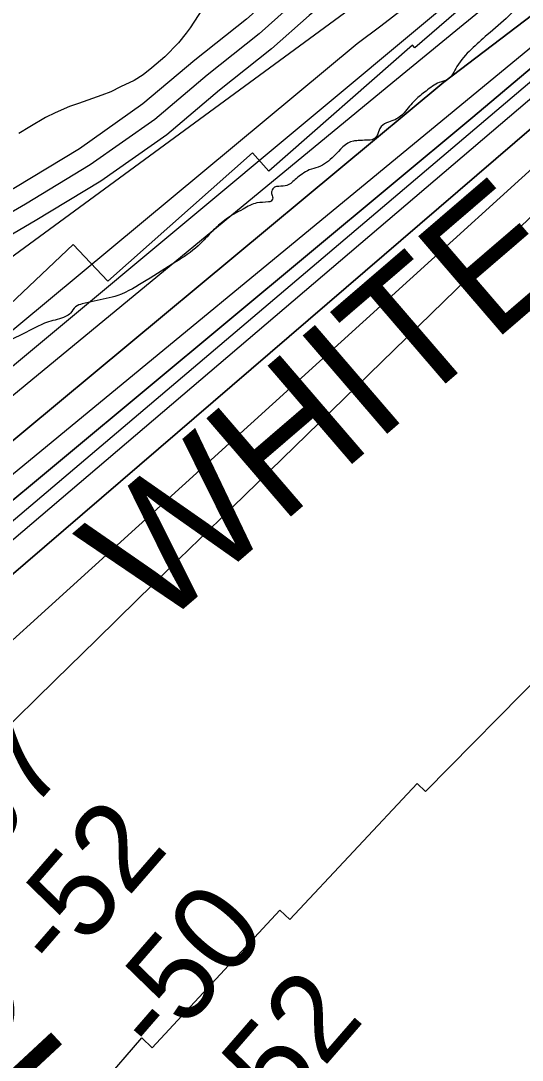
# Model space of a CAD drawing. Extents: x 3324104 to 3361979, y 612876 to 638273.
# Drawn here: x 3335256 to 3335643, y 623340 to 624142 of the extents above; entities that cross this region are included whole.
import ezdxf

# ---------------------------------------------------------------- set-up
doc = ezdxf.new("R2010")
doc.units = 0
for name, color, linetype in [('V-CHAN-NAID', 7, 'Continuous'), ('V-RIVR-EDGE', 7, 'Continuous'), ('V-RIVR-RANG', 7, 'Continuous'), ('V-ROAD-CNTR', 7, 'Continuous'), ('V-RRAP-RVMT', 7, 'Continuous'), ('V-RRAP-RVMT-IDEN', 7, 'Continuous'), ('V-SITE-VEGE', 7, 'Continuous'), ('V-TOPO-DPTH', 7, 'Continuous'), ('V-TOPO-MAJR', 7, 'Continuous'), ('V-TOPO-MINR', 7, 'Continuous'), ('V-TOPO-WATR', 7, 'Continuous')]:
    doc.layers.add(name, color=color, linetype=linetype)

msp = doc.modelspace()

# ---------------------------------------------------------------- linework, layer by layer
at = {"layer": 'V-RIVR-EDGE'}
msp.add_spline([(3335831.32, 624380.07), (3335822.52, 624366.93), (3335812.6, 624347.94), (3335803.8, 624337), (3335798.3, 624329.34), (3335794.25, 624318.01), (3335789.11, 624311.45), (3335780.69, 624303.06), (3335767.12, 624285.18), (3335747.68, 624260.74), (3335731.91, 624240.67), (3335698.21, 624211.15), (3335677.33, 624192.19), (3335662.67, 624176.51), (3335646.54, 624160.83), (3335632.25, 624145.88), (3335615.76, 624131.3), (3335603.31, 624119.99), (3335592.31, 624106.86), (3335584.97, 624096.64), (3335578.75, 624094.47), (3335568.5, 624087.91), (3335560.08, 624080.99), (3335551.64, 624071.14), (3335543.59, 624065.31), (3335538.1, 624063.5), (3335532.97, 624059.12), (3335530.77, 624053.64), (3335527.83, 624050.73), (3335522.71, 624050.01), (3335516.13, 624049.66), (3335512.48, 624049.3), (3335497.46, 624037.64), (3335485.38, 624029.26), (3335478.43, 624027.09), (3335472.93, 624023.81), (3335468.54, 624020.53), (3335461.22, 624015.07), (3335455, 624014.35), (3335451.71, 624013.63), (3335449.51, 624010.71), (3335449.5, 624008.15), (3335450.23, 624006.32), (3335449.12, 624003.03), (3335446.93, 624002.31), (3335438.15, 624001.6), (3335427.54, 623996.87), (3335420.22, 623992.87), (3335409.6, 623985.22), (3335401.9, 623977.93), (3335392.74, 623968.45), (3335375.53, 623956.06), (3335352.83, 623941.86), (3335330.87, 623930.22), (3335312.58, 623925.88), (3335303.44, 623923.7), (3335298.32, 623921.52), (3335294.28, 623916.42), (3335290.62, 623913.87), (3335277.45, 623909.88), (3335265.37, 623904.42), (3335244.14, 623893.51), (3335232.43, 623886.59), (3335209, 623874.22), (3335181.91, 623858.57), (3335164.71, 623847.28), (3335147.86, 623833.07), (3335126.96, 623810.46), (3335107.18, 623791.5), (3335089.59, 623775.46), (3335052.95, 623741.55), (3335041.96, 623729.51), (3335028.75, 623711.27), (3335018.12, 623697.77), (3335015.55, 623695.58), (3335013.36, 623695.22), (3335008.97, 623694.14), (3335004.57, 623690.49), (3334995.77, 623678.45), (3334991.73, 623671.88), (3334991.35, 623666.03), (3334990.6, 623658.36), (3334993.51, 623650.67), (3334993.87, 623647.75), (3334996.41, 623642.63), (3334993.11, 623636.79), (3334983.57, 623621.46), (3334967.07, 623601.76), (3334950.94, 623584.98), (3334928.97, 623567.85)], degree=3, dxfattribs=at)
at = {"layer": 'V-ROAD-CNTR'}
for points in [[(3335491.77, 624196.46), (3335458.78, 624169.01), (3335430.05, 624143.41), (3335390.33, 624111.7), (3335350.22, 624077.92), (3335301.21, 624043.42), (3335251.88, 624013.53), (3335200.97, 623983.82), (3335169.13, 623966.46), (3335130.9, 623950.62), (3335068.98, 623918.7), (3335007.19, 623868.63), (3334892.75, 623757.04)], [(3335501.36, 624184.93), (3335468.57, 624157.64), (3335439.73, 624131.94), (3335399.84, 624100.1), (3335359.39, 624066.03), (3335309.42, 624030.86), (3335259.55, 624000.63), (3335208.34, 623970.75), (3335175.61, 623952.91), (3335137.22, 623937), (3335077.22, 623906.07), (3335017.17, 623857.41), (3334887.78, 623731.24), (3334686.85, 623508.98), (3334668.99, 623479.98), (3334617.07, 623400.37), (3334562.09, 623312.56)], [(3335510.96, 624173.39), (3335478.36, 624146.27), (3335449.4, 624120.47), (3335409.35, 624088.5), (3335368.55, 624054.14), (3335317.64, 624018.3), (3335267.22, 623987.74), (3335215.71, 623957.68), (3335182.09, 623939.36), (3335143.54, 623923.38), (3335085.47, 623893.44), (3335027.15, 623846.19), (3334898.59, 623720.83), (3334698.9, 623499.94), (3334681.66, 623471.95), (3334629.71, 623392.29), (3334574.27, 623303.75)]]:
    msp.add_lwpolyline(points, dxfattribs=at)
at = {"layer": 'V-RRAP-RVMT'}
for p, q in [((3335657.38, 624205.85), (3335559.76, 624121.24)), ((3335558.04, 624123.19), (3335447.26, 624026.11)), ((3335559.76, 624121.24), (3335558.04, 624123.19)), ((3335434.72, 624040.29), (3335323.18, 623941.21)), ((3335447.26, 624026.11), (3335434.72, 624040.29)), ((3335296.33, 623969.5), (3335188.48, 623867.37)), ((3335323.18, 623941.21), (3335296.33, 623969.5)), ((3335568.01, 623547.52), (3335669.85, 623651)), ((3335463.55, 623448.61), (3335561.7, 623553.7)), ((3335561.7, 623553.7), (3335568.01, 623547.52)), ((3335357.43, 623349.81), (3335455.82, 623455.91)), ((3335455.82, 623455.91), (3335463.55, 623448.61)), ((3335258.91, 623253.24), (3335349.35, 623357.41)), ((3335349.35, 623357.41), (3335357.43, 623349.81))]:
    msp.add_line(p, q, dxfattribs=at)
at = {"layer": 'V-SITE-VEGE'}
msp.add_lwpolyline([(3335396.7, 624152.22), (3335389.34, 624141.01), (3335386.71, 624136.74), (3335383.56, 624132.47), (3335377.76, 624124.99), (3335367.21, 624114.29), (3335357.18, 624105.71), (3335350.31, 624100.35), (3335343.43, 624096.05), (3335332.84, 624091.19), (3335325.43, 624087.42), (3335318.54, 624084.71), (3335300.52, 624078.21), (3335293.63, 624076.03), (3335282.5, 624071.17), (3335275.09, 624067.4), (3335262.92, 624060.4), (3335254.46, 624055.03)], dxfattribs=at)
at = {"layer": 'V-TOPO-DPTH'}
for points in [[(3334808.57, 623313.81), (3334875.22, 623389.52), (3334942.55, 623464.65), (3335080.46, 623616.48), (3335100.6, 623638.09), (3335121.09, 623659.35), (3335142.12, 623680.08), (3335163.51, 623700.46), (3335604.66, 624067.74), (3335696.18, 624144.92), (3335726.05, 624173.45), (3335732.16, 624179.3), (3335738.25, 624185.17), (3335744.33, 624191.07), (3335750.39, 624196.97), (3335907.36, 624350.57), (3335964.12, 624405.23), (3336021.45, 624459.28), (3336079.64, 624512.4), (3336138.4, 624564.91), (3336220.73, 624637.3)], [(3336220.73, 624637.3), (3336138.4, 624564.91), (3336079.64, 624512.4), (3336021.45, 624459.28), (3335964.12, 624405.23), (3335907.36, 624350.57), (3335750.39, 624196.97), (3335744.33, 624191.07), (3335738.25, 624185.17), (3335732.16, 624179.3), (3335726.05, 624173.45), (3335696.18, 624144.92), (3335604.66, 624067.74), (3335163.51, 623700.46), (3335142.12, 623680.08), (3335121.09, 623659.35), (3335100.6, 623638.09), (3335080.46, 623616.48), (3334942.55, 623464.65), (3334875.22, 623389.52), (3334808.57, 623313.81)], [(3334876.37, 623307.56), (3334930.19, 623373.62), (3334985.07, 623438.8), (3335040.66, 623503.4), (3335142.54, 623619.88), (3335147.8, 623625.73), (3335153.15, 623631.48), (3335158.65, 623637.09), (3335766.96, 624160.22), (3335786.82, 624179.28), (3336309.04, 624623.27)], [(3334876.37, 623307.56), (3334930.19, 623373.62), (3334985.07, 623438.8), (3335040.66, 623503.4), (3335142.54, 623619.88), (3335147.8, 623625.73), (3335153.15, 623631.48), (3335158.65, 623637.09), (3335766.96, 624160.22), (3335786.82, 624179.28), (3336309.04, 624623.27)], [(3336100.8, 624614.9), (3335693.75, 624249.59), (3335679.26, 624236.53), (3335664.63, 624223.63), (3335649.9, 624210.84), (3335609.17, 624175.85), (3335574.23, 624146.17), (3335088.37, 623741.12), (3335073.98, 623727.08), (3335059.96, 623712.7), (3335046.48, 623697.81), (3335033.36, 623682.57), (3334804.78, 623406.73), (3334754.69, 623345.59), (3334705.09, 623284.06)], [(3336236.41, 624601.47), (3335765.36, 624185.23), (3335752.47, 624172.81), (3335739.55, 624160.44), (3335726.6, 624148.08), (3335163.64, 623668.17), (3335151.29, 623656.02), (3335139.15, 623643.66), (3335127.32, 623631), (3335115.71, 623618.14), (3334628.92, 623064.97)], [(3336236.41, 624601.47), (3335765.36, 624185.23), (3335752.47, 624172.81), (3335739.55, 624160.44), (3335726.6, 624148.08), (3335163.64, 623668.17), (3335151.29, 623656.02), (3335139.15, 623643.66), (3335127.32, 623631), (3335115.71, 623618.14), (3334628.92, 623064.97)], [(3336333.29, 624602.03), (3335901.82, 624256.4), (3335883.92, 624241.91), (3335866.32, 624227.07), (3335849.18, 624211.7), (3335832.35, 624195.97), (3335823.69, 624187.62), (3335802.73, 624167.48), (3335781.74, 624147.37), (3335154.43, 623578.18), (3335126.82, 623550.99), (3335120.47, 623544.56), (3335090.54, 623513.32), (3335061.26, 623481.5), (3335032.97, 623448.8), (3335005.33, 623415.52), (3334637.16, 622958.19)], [(3336333.29, 624602.03), (3335901.82, 624256.4), (3335883.92, 624241.91), (3335866.32, 624227.07), (3335849.18, 624211.7), (3335832.35, 624195.97), (3335823.69, 624187.62), (3335802.73, 624167.48), (3335781.74, 624147.37), (3335154.43, 623578.18), (3335126.82, 623550.99), (3335120.47, 623544.56), (3335090.54, 623513.32), (3335061.26, 623481.5), (3335032.97, 623448.8), (3335005.33, 623415.52), (3334637.16, 622958.19)], [(3334557.24, 623045.72), (3335076.2, 623670.27), (3335078.51, 623672.98), (3335080.86, 623675.66), (3335083.28, 623678.27), (3335085.74, 623680.84), (3335088.26, 623683.36), (3335090.83, 623685.82), (3335093.46, 623688.23), (3335096.13, 623690.58), (3335582.1, 624094.78), (3335712.95, 624194.42)], [(3334557.24, 623045.72), (3335076.2, 623670.27), (3335078.51, 623672.98), (3335080.86, 623675.66), (3335083.28, 623678.27), (3335085.74, 623680.84), (3335088.26, 623683.36), (3335090.83, 623685.82), (3335093.46, 623688.23), (3335096.13, 623690.58), (3335582.1, 624094.78), (3335712.95, 624194.42)]]:
    msp.add_lwpolyline(points, dxfattribs=at)
at = {"layer": 'V-TOPO-MAJR'}
msp.add_lwpolyline([(3335792.79, 624130.39), (3335409.69, 623757.6), (3335377.88, 623726.62), (3335346.1, 623695.61), (3335314.35, 623664.56), (3335282.62, 623633.49), (3335237.81, 623589.56), (3335228.61, 623580.34), (3335219.54, 623570.99), (3335210.68, 623561.45), (3335201.95, 623551.78), (3334878.08, 623185.29)], dxfattribs=at)
at = {"layer": 'V-TOPO-MINR'}
for points in [[(3336173.22, 624780.15), (3335642.98, 624249.74), (3335639.53, 624246.68), (3335636.02, 624243.69), (3335632.42, 624240.8), (3335628.76, 624237.98), (3335625.03, 624235.26), (3335621.27, 624232.59), (3335617.44, 624230.01), (3335613.57, 624227.49), (3335012.02, 623785.9), (3335004.22, 623777.04), (3334996.54, 623768.07), (3334989.07, 623758.94), (3334981.74, 623749.69), (3334926.74, 623678.77), (3334892.21, 623633.83), (3334857.93, 623588.69), (3334824.05, 623543.26), (3334790.43, 623497.63), (3334481.36, 623074.35)], [(3336187.25, 624716.19), (3335679.75, 624262.69), (3335672.47, 624255.7), (3335665.13, 624248.78), (3335657.7, 624241.96), (3335650.21, 624235.21), (3335622.04, 624210.17), (3335604.81, 624195.17), (3335587.38, 624180.41), (3335569.64, 624166.02), (3335551.71, 624151.88), (3335533.54, 624138.02), (3335515.27, 624124.3), (3335087.85, 623769.03), (3335066.06, 623747.71), (3335044.86, 623725.85), (3335024.54, 623703.15), (3335004.81, 623679.91), (3334600.48, 623183.82)], [(3336220.73, 624637.3), (3336138.4, 624564.91), (3336079.64, 624512.4), (3336021.45, 624459.28), (3335964.12, 624405.23), (3335907.36, 624350.57), (3335750.39, 624196.97), (3335744.33, 624191.07), (3335738.25, 624185.17), (3335732.16, 624179.3), (3335726.05, 624173.45), (3335696.18, 624144.92), (3335604.66, 624067.74), (3335163.51, 623700.46), (3335142.12, 623680.08), (3335121.09, 623659.35), (3335100.6, 623638.09), (3335080.46, 623616.48), (3334942.55, 623464.65), (3334875.22, 623389.52), (3334808.57, 623313.81)], [(3336245.11, 624631.62), (3336120.89, 624526.98), (3336056.92, 624471.93), (3335993.76, 624416), (3335931.79, 624358.74), (3335870.63, 624300.59), (3335764.24, 624197.3), (3335754.79, 624188.16), (3335745.33, 624179.02), (3335735.84, 624169.92), (3335726.33, 624160.83), (3335163.47, 623682.95), (3335147.07, 623667), (3335130.95, 623650.79), (3335115.25, 623634.17), (3335099.82, 623617.28), (3334725.11, 623196.54)], [(3336309.04, 624623.27), (3335786.82, 624179.28), (3335766.96, 624160.22), (3335158.65, 623637.09), (3335153.15, 623631.48), (3335147.8, 623625.73), (3335142.54, 623619.88), (3335040.66, 623503.4), (3334985.07, 623438.8), (3334930.19, 623373.62), (3334876.37, 623307.56)], [(3336100.8, 624614.9), (3335693.75, 624249.59), (3335679.26, 624236.53), (3335664.63, 624223.63), (3335649.9, 624210.84), (3335609.17, 624175.85), (3335574.23, 624146.17), (3335088.37, 623741.12), (3335073.98, 623727.08), (3335059.96, 623712.7), (3335046.48, 623697.81), (3335033.36, 623682.57), (3334804.78, 623406.73), (3334754.69, 623345.59), (3334705.09, 623284.06)], [(3336236.41, 624601.47), (3335765.36, 624185.23), (3335752.47, 624172.81), (3335739.55, 624160.44), (3335726.6, 624148.08), (3335163.64, 623668.17), (3335151.29, 623656.02), (3335139.15, 623643.66), (3335127.32, 623631), (3335115.71, 623618.14), (3334628.92, 623064.97)], [(3336333.29, 624602.03), (3335901.82, 624256.4), (3335883.92, 624241.91), (3335866.32, 624227.07), (3335849.18, 624211.7), (3335832.35, 624195.97), (3335823.69, 624187.62), (3335802.73, 624167.48), (3335781.74, 624147.37), (3335154.43, 623578.18), (3335126.82, 623550.99), (3335120.47, 623544.56), (3335090.54, 623513.32), (3335061.26, 623481.5), (3335032.97, 623448.8), (3335005.33, 623415.52), (3334637.16, 622958.19)], [(3335648.87, 624181.37), (3335594.25, 624136.65), (3335542.82, 624094.48), (3335231.33, 623837.84), (3335207.35, 623818.34), (3335204.41, 623815.96), (3335182.07, 623797.44), (3335160.01, 623778.6), (3335138.37, 623759.29), (3335117.01, 623739.65), (3335088.89, 623713.22), (3335081.93, 623706.45), (3335075.12, 623699.51), (3335068.55, 623692.35), (3335062.15, 623685.04), (3334974.22, 623581.03), (3334924.22, 623521.4), (3334874.53, 623461.5), (3334825.33, 623401.21), (3334776.45, 623340.65), (3334554.67, 623063.64)], [(3335652.86, 624124.26), (3335163.93, 623721.71), (3335136.19, 623696.05), (3335108.89, 623669.93), (3335082.27, 623643.12), (3335056.11, 623615.84), (3335026.17, 623583.82), (3334985.78, 623539.83), (3334945.91, 623495.39), (3334906.82, 623450.25), (3334868.27, 623404.65), (3334558.72, 623031.92)]]:
    msp.add_lwpolyline(points, dxfattribs=at)
at = {"layer": 'V-TOPO-WATR'}
msp.add_lwpolyline([(3335712.95, 624194.42), (3335582.1, 624094.78), (3335096.13, 623690.58), (3335093.46, 623688.23), (3335090.83, 623685.82), (3335088.26, 623683.36), (3335085.74, 623680.84), (3335083.28, 623678.27), (3335080.86, 623675.66), (3335078.51, 623672.98), (3335076.2, 623670.27), (3334557.24, 623045.72)], dxfattribs=at)

# ---------------------------------------------------------------- texts
at = {"layer": 'V-CHAN-NAID'}
msp.add_text('BAYOU GOULA BEND "197" (196.2)', height=100, rotation=312.88214, dxfattribs=at).set_placement((3334946.23, 623573.42))
at = {"layer": 'V-RIVR-RANG'}
for s, p in [('-57', (3335210.96, 623470.94)), ('-52', (3335286.33, 623405.22)), ('-50', (3335362.91, 623340.89)), ('-52', (3335437.07, 623273.77))]:
    msp.add_text(s, height=67, rotation=49.05222, dxfattribs=at).set_placement(p)
at = {"layer": 'V-RRAP-RVMT-IDEN'}
msp.add_text('WHITE', height=100, rotation=40.68145, dxfattribs=at).set_placement((3335360.26, 623670.19))

doc.saveas('drawing.dxf')
